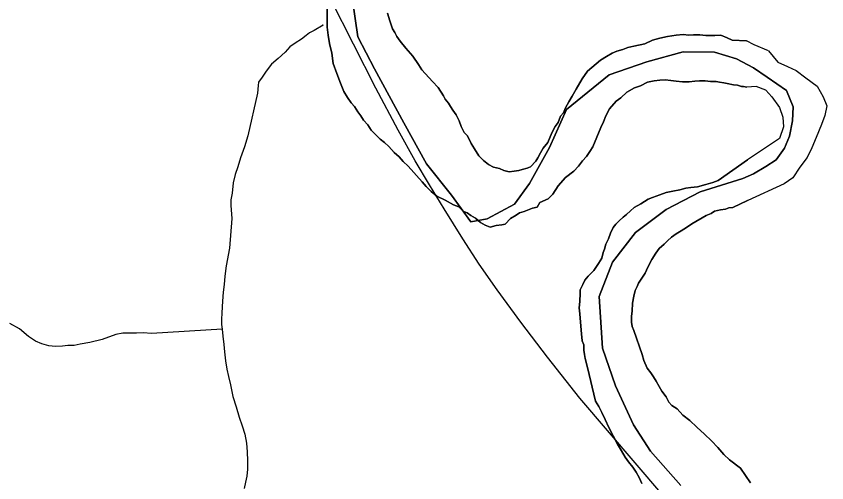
# Model space of a CAD drawing. Extents: x 2010165 to 2382125, y 1060529 to 1407316.
# Drawn here: x 2206610 to 2208976, y 1234075 to 1235438 of the extents above; entities that cross this region are included whole.
import ezdxf

# ---------------------------------------------------------------- set-up
doc = ezdxf.new("R2010")
doc.units = 0
for name, color, linetype in [('GM_X_Corporation', 7, 'Continuous'), ('GM_X_Major_River', 7, 'Continuous'), ('GM_X_Minor_River', 7, 'Continuous'), ('GM_X_Rail_Line', 7, 'Continuous')]:
    doc.layers.add(name, color=color, linetype=linetype)

msp = doc.modelspace()

# ---------------------------------------------------------------- linework, layer by layer
at = {"layer": 'GM_X_Corporation'}
for points in [[(2207591.6, 1235485.8), (2207606.8, 1235377.6), (2207655.9, 1235283.9), (2207741.7, 1235126.4), (2207807.1, 1235006.7), (2207880.2, 1234915.2), (2207937.1, 1234837.6), (2207985, 1234846.1), (2208064.6, 1234889.1), (2208108, 1234949.7), (2208166.9, 1235054.6), (2208215.7, 1235165.4), (2208340.7, 1235267), (2208450.4, 1235304.3), (2208556.2, 1235333.5), (2208648.3, 1235332.5), (2208712.6, 1235313.1), (2208762.1, 1235287.3), (2208801.9, 1235259.4), (2208857.8, 1235220.6), (2208878.2, 1235173.3), (2208876.1, 1235132.4), (2208867.5, 1235087.2), (2208852.4, 1235052.8), (2208827.7, 1235018.4), (2208797.5, 1234999.1), (2208762, 1234977.6), (2208730.4, 1234964.3), (2208606.7, 1234924.9), (2208507.2, 1234873.7), (2208417.8, 1234806.5), (2208350.7, 1234719.6), (2208311.8, 1234618.9), (2208321.5, 1234468.6), (2208358.7, 1234358.6), (2208412, 1234244.9), (2208460.9, 1234167.2), (2208550.1, 1234067.8)], [(2208550.1, 1234067.8), (2208460.9, 1234167.2), (2208412, 1234244.9), (2208358.7, 1234358.6), (2208321.5, 1234468.6), (2208311.8, 1234618.9), (2208350.7, 1234719.6), (2208417.8, 1234806.5), (2208507.2, 1234873.7), (2208606.7, 1234924.9), (2208730.4, 1234964.3), (2208762, 1234977.6), (2208797.5, 1234999.1), (2208827.7, 1235018.4), (2208852.4, 1235052.8), (2208867.5, 1235087.2), (2208876.1, 1235132.4), (2208878.2, 1235173.3), (2208857.8, 1235220.6), (2208801.9, 1235259.4), (2208762.1, 1235287.3), (2208712.6, 1235313.1), (2208648.3, 1235332.5), (2208556.2, 1235333.5), (2208450.4, 1235304.3), (2208340.7, 1235267), (2208215.7, 1235165.4), (2208166.9, 1235054.6), (2208108, 1234949.7), (2208064.6, 1234889.1), (2207985, 1234846.1), (2207937.1, 1234837.6), (2207880.2, 1234915.2), (2207807.1, 1235006.7), (2207741.7, 1235126.4), (2207655.9, 1235283.9), (2207606.8, 1235377.6), (2207591.6, 1235485.8)]]:
    msp.add_lwpolyline(points, dxfattribs=at)
at = {"layer": 'GM_X_Major_River'}
for points in [[(2207517.2, 1235464.4), (2207517.6, 1235432.3), (2207518, 1235406.2), (2207520.3, 1235382.2), (2207524.7, 1235358.2), (2207531.1, 1235330.2), (2207535.5, 1235300.1)], [(2207535.5, 1235300.1), (2207531.1, 1235330.2), (2207524.7, 1235358.2), (2207520.3, 1235382.2), (2207518, 1235406.2), (2207517.6, 1235432.3), (2207517.2, 1235464.4)], [(2208741.1, 1235366.1), (2208699.3, 1235368.3), (2208685.2, 1235374.2), (2208667, 1235382), (2208649, 1235381.8), (2208637, 1235381.6), (2208622.9, 1235381.4), (2208604.9, 1235383.2), (2208586.8, 1235383), (2208572.8, 1235382.8), (2208556.7, 1235384.7), (2208536.7, 1235382.4), (2208510.7, 1235378.1), (2208488.7, 1235373.8), (2208466.7, 1235367.5), (2208444.8, 1235357.2), (2208412.8, 1235350.8), (2208394.9, 1235346.6), (2208380.9, 1235340.4), (2208362.9, 1235336.2), (2208349, 1235330), (2208333.1, 1235319.8), (2208315.2, 1235309.5), (2208277.5, 1235276.9), (2208261.8, 1235254.7), (2208244.2, 1235224.4), (2208232.4, 1235204.2), (2208222.6, 1235188), (2208212.8, 1235169.8), (2208207, 1235155.7), (2208199.1, 1235145.6), (2208191.4, 1235127.4), (2208183.5, 1235115.3), (2208173.7, 1235097.1), (2208162.1, 1235068.9), (2208148.3, 1235052.7), (2208140.5, 1235038.5), (2208132.6, 1235024.4), (2208126.8, 1235014.3), (2208111, 1234998), (2208101, 1234993.9), (2208087, 1234989.7), (2208077, 1234987.6), (2208063, 1234985.4), (2208049, 1234983.2), (2208032.9, 1234987.1), (2208020.8, 1234992.9), (2208002.7, 1234996.7), (2207988.6, 1235004.6), (2207974.4, 1235016.5), (2207960.2, 1235030.3), (2207947.9, 1235050.2), (2207937.6, 1235066.2), (2207927.3, 1235088.1), (2207917.1, 1235098), (2207908.9, 1235116), (2207902.6, 1235132), (2207894.4, 1235149.9), (2207884.2, 1235163.9), (2207878, 1235173.8), (2207871.9, 1235183.8), (2207861.7, 1235195.7), (2207857.5, 1235205.7), (2207841.2, 1235229.6), (2207824.9, 1235247.4), (2207794.3, 1235281.2), (2207784.1, 1235297.1), (2207767.7, 1235321), (2207747.4, 1235344.8), (2207731.1, 1235364.7), (2207720.8, 1235378.6), (2207714.7, 1235390.6), (2207708.5, 1235400.5), (2207700.2, 1235424.5), (2207693.9, 1235446.5)], [(2207693.9, 1235446.5), (2207700.2, 1235424.5), (2207708.5, 1235400.5), (2207714.7, 1235390.6), (2207720.8, 1235378.6), (2207731.1, 1235364.7), (2207747.4, 1235344.8), (2207767.7, 1235321), (2207784.1, 1235297.1), (2207794.3, 1235281.2), (2207824.9, 1235247.4), (2207841.2, 1235229.6), (2207857.5, 1235205.7), (2207861.7, 1235195.7), (2207871.9, 1235183.8), (2207878, 1235173.8), (2207884.2, 1235163.9), (2207894.4, 1235149.9), (2207902.6, 1235132), (2207908.9, 1235116), (2207917.1, 1235098), (2207927.3, 1235088.1), (2207937.6, 1235066.2), (2207947.9, 1235050.2), (2207960.2, 1235030.3), (2207974.4, 1235016.5), (2207988.6, 1235004.6), (2208002.7, 1234996.7), (2208020.8, 1234992.9), (2208032.9, 1234987.1), (2208049, 1234983.2), (2208063, 1234985.4), (2208077, 1234987.6), (2208087, 1234989.7), (2208101, 1234993.9), (2208111, 1234998), (2208126.8, 1235014.3), (2208132.6, 1235024.4), (2208140.5, 1235038.5), (2208148.3, 1235052.7), (2208162.1, 1235068.9), (2208173.7, 1235097.1), (2208183.5, 1235115.3), (2208191.4, 1235127.4), (2208199.1, 1235145.6), (2208207, 1235155.7), (2208212.8, 1235169.8), (2208222.6, 1235188), (2208232.4, 1235204.2), (2208244.2, 1235224.4), (2208261.8, 1235254.7), (2208277.5, 1235276.9), (2208315.2, 1235309.5), (2208333.1, 1235319.8), (2208349, 1235330), (2208362.9, 1235336.2), (2208380.9, 1235340.4), (2208394.9, 1235346.6), (2208412.8, 1235350.8), (2208444.8, 1235357.2), (2208466.7, 1235367.5), (2208488.7, 1235373.8), (2208510.7, 1235378.1), (2208536.7, 1235382.4), (2208556.7, 1235384.7), (2208572.8, 1235382.8), (2208586.8, 1235383), (2208604.9, 1235383.2), (2208622.9, 1235381.4), (2208637, 1235381.6), (2208649, 1235381.8), (2208667, 1235382), (2208685.2, 1235374.2), (2208699.3, 1235368.3), (2208741.1, 1235366.1)], [(2208805.5, 1235336.6), (2208764, 1235354.7), (2208741.1, 1235366.2)], [(2208805.5, 1235336.6), (2208832.5, 1235303.3), (2208860.7, 1235291.4), (2208886.9, 1235279.6), (2208915.1, 1235257.8), (2208947.4, 1235233.9), (2208965.6, 1235201.9), (2208975.8, 1235175.9), (2208970, 1235147.8), (2208960.2, 1235121.6), (2208944.4, 1235083.3), (2208932.6, 1235053.1), (2208918.7, 1235024.9), (2208896.8, 1234996.6), (2208877, 1234966.3), (2208851, 1234948.1), (2208745.6, 1234899.9)], [(2207535.5, 1235300.1), (2207545.9, 1235270.1), (2207556.3, 1235242.2), (2207566.7, 1235218.2), (2207576.9, 1235200.3), (2207587.2, 1235184.4), (2207597.3, 1235174.4), (2207607.6, 1235158.5), (2207615.8, 1235146.6), (2207623.9, 1235134.6), (2207636.2, 1235120.7), (2207646.4, 1235104.8), (2207660.6, 1235090.9), (2207672.8, 1235079), (2207685, 1235069.1), (2207697.2, 1235057.3), (2207713.5, 1235039.4), (2207727.6, 1235027.5), (2207739.9, 1235013.6), (2207754.1, 1234999.8), (2207794.8, 1234954.1), (2207807, 1234940.2), (2207821.2, 1234926.3), (2207837.5, 1234912.5), (2207861.7, 1234900.7), (2207885.9, 1234887), (2207902.1, 1234881.1), (2207916.3, 1234867.3), (2207926.4, 1234863.4), (2207936.5, 1234855.5), (2207950.6, 1234847.6), (2207964.8, 1234835.8), (2207979, 1234827.9), (2207993.1, 1234822), (2208011.1, 1234826.3), (2208027.1, 1234828.5), (2208037.1, 1234830.6), (2208052.9, 1234846.8), (2208068.8, 1234857.1), (2208078.7, 1234863.2), (2208092.7, 1234867.4), (2208116.6, 1234877.7), (2208130.6, 1234879.9), (2208138.4, 1234894), (2208162.3, 1234904.3), (2208176.2, 1234918.6), (2208191.9, 1234942.8), (2208213.6, 1234967.2), (2208237.4, 1234985.5), (2208251.3, 1234999.7), (2208263.1, 1235015.9), (2208274.9, 1235028.1), (2208284.7, 1235042.3), (2208292.6, 1235056.4), (2208315.9, 1235112.9), (2208323.7, 1235129), (2208331.4, 1235147.2), (2208341.2, 1235167.4), (2208360.9, 1235189.7), (2208374.8, 1235199.9), (2208392.6, 1235216.1), (2208414.5, 1235228.4), (2208432.5, 1235234.7), (2208452.4, 1235244.9), (2208472.4, 1235249.2), (2208488.4, 1235251.4), (2208504.4, 1235251.6), (2208520.5, 1235249.8), (2208536.5, 1235248), (2208554.6, 1235246.2), (2208574.6, 1235246.4), (2208590.7, 1235248.6), (2208604.7, 1235248.8), (2208620.7, 1235249), (2208636.8, 1235247.2), (2208652.8, 1235247.4), (2208662.9, 1235245.5), (2208674.9, 1235243.6), (2208685, 1235241.7), (2208703.1, 1235237.9), (2208715.1, 1235236.1), (2208727.2, 1235232.2), (2208727.2, 1235232.2), (2208733.2, 1235232.3), (2208742.4, 1235230.6)], [(2208742.4, 1235230.6), (2208733.2, 1235232.3), (2208727.2, 1235232.2), (2208727.2, 1235232.2), (2208715.1, 1235236.1), (2208703.1, 1235237.9), (2208685, 1235241.7), (2208674.9, 1235243.6), (2208662.9, 1235245.5), (2208652.8, 1235247.4), (2208636.8, 1235247.2), (2208620.7, 1235249), (2208604.7, 1235248.8), (2208590.7, 1235248.6), (2208574.6, 1235246.4), (2208554.6, 1235246.2), (2208536.5, 1235248), (2208520.5, 1235249.8), (2208504.4, 1235251.6), (2208488.4, 1235251.4), (2208472.4, 1235249.2), (2208452.4, 1235244.9), (2208432.5, 1235234.7), (2208414.5, 1235228.4), (2208392.6, 1235216.1), (2208374.8, 1235199.9), (2208360.9, 1235189.7), (2208341.2, 1235167.4), (2208331.4, 1235147.2), (2208323.7, 1235129), (2208315.9, 1235112.9), (2208292.6, 1235056.4), (2208284.7, 1235042.3), (2208274.9, 1235028.1), (2208263.1, 1235015.9), (2208251.3, 1234999.7), (2208237.4, 1234985.5), (2208213.6, 1234967.2), (2208191.9, 1234942.8), (2208176.2, 1234918.6), (2208162.3, 1234904.3), (2208138.4, 1234894), (2208130.6, 1234879.9), (2208116.6, 1234877.7), (2208092.7, 1234867.4), (2208078.7, 1234863.2), (2208068.8, 1234857.1), (2208052.9, 1234846.8), (2208037.1, 1234830.6), (2208027.1, 1234828.5), (2208011.1, 1234826.3), (2207993.1, 1234822), (2207979, 1234827.9), (2207964.8, 1234835.8), (2207950.6, 1234847.6), (2207936.5, 1234855.5), (2207926.4, 1234863.4), (2207916.3, 1234867.3), (2207902.1, 1234881.1), (2207885.9, 1234887), (2207861.7, 1234900.7), (2207837.5, 1234912.5), (2207821.2, 1234926.3), (2207807, 1234940.2), (2207794.8, 1234954.1), (2207754.1, 1234999.8), (2207739.9, 1235013.6), (2207727.6, 1235027.5), (2207713.5, 1235039.4), (2207697.2, 1235057.3), (2207685, 1235069.1), (2207672.8, 1235079), (2207660.6, 1235090.9), (2207646.4, 1235104.8), (2207636.2, 1235120.7), (2207623.9, 1235134.6), (2207615.8, 1235146.6), (2207607.6, 1235158.5), (2207597.3, 1235174.4), (2207587.2, 1235184.4), (2207576.9, 1235200.3), (2207566.7, 1235218.2), (2207556.3, 1235242.2), (2207545.9, 1235270.1), (2207535.5, 1235300.1)], [(2208798, 1235222.3), (2208769.3, 1235232.7), (2208742.4, 1235230.8)], [(2208798, 1235222.3), (2208815.2, 1235202.8), (2208837.5, 1235170.8), (2208847.7, 1235142.8), (2208849.9, 1235114.7), (2208838.1, 1235080.5), (2208744.4, 1235018.8)], [(2208744.4, 1235018.3), (2208658.8, 1234958.5), (2208642.8, 1234952.3), (2208622.9, 1234946), (2208598.9, 1234939.7), (2208578.9, 1234937.5), (2208564.9, 1234935.3), (2208546.9, 1234931.1), (2208526.9, 1234926.8), (2208506.9, 1234922.6), (2208489, 1234916.3), (2208467, 1234908), (2208455, 1234903.9), (2208433.2, 1234889.6), (2208413.3, 1234879.3), (2208403.4, 1234869.1), (2208391.5, 1234859), (2208381.6, 1234850.8), (2208369.7, 1234840.6), (2208359.8, 1234830.5), (2208351.9, 1234820.4), (2208344.1, 1234804.2), (2208338.3, 1234788.1), (2208330.5, 1234771.9), (2208326.7, 1234757.8), (2208322.9, 1234747.8), (2208319.1, 1234731.7), (2208309.3, 1234715.5), (2208295.5, 1234695.3), (2208279.7, 1234679), (2208269.8, 1234666.9), (2208264, 1234654.8), (2208256.2, 1234638.6), (2208256.3, 1234628.6), (2208254.6, 1234604.5), (2208252.9, 1234586.4), (2208255.1, 1234568.4), (2208257.5, 1234544.3), (2208259.9, 1234510.2), (2208262.2, 1234490.2), (2208266.4, 1234478.2), (2208266.6, 1234462.2), (2208268.8, 1234450.1), (2208271, 1234438.1), (2208277.3, 1234412.1), (2208300.7, 1234314.1), (2208311, 1234298.2), (2208319.2, 1234280.2), (2208329.5, 1234260.3), (2208339.9, 1234236.3), (2208352.2, 1234212.4), (2208364.6, 1234188.4), (2208376.9, 1234168.5), (2208387.1, 1234150.6), (2208397.4, 1234136.7), (2208409.6, 1234120.8), (2208419.8, 1234106.8), (2208428.1, 1234090.9), (2208436.3, 1234072.9)], [(2208436.3, 1234072.9), (2208428.1, 1234090.9), (2208419.8, 1234106.8), (2208409.6, 1234120.8), (2208397.4, 1234136.7), (2208387.1, 1234150.6), (2208376.9, 1234168.5), (2208364.6, 1234188.4), (2208352.2, 1234212.4), (2208339.9, 1234236.3), (2208329.5, 1234260.3), (2208319.2, 1234280.2), (2208311, 1234298.2), (2208300.7, 1234314.1), (2208277.3, 1234412.1), (2208271, 1234438.1), (2208268.8, 1234450.1), (2208266.6, 1234462.2), (2208266.4, 1234478.2), (2208262.2, 1234490.2), (2208259.9, 1234510.2), (2208257.5, 1234544.3), (2208255.1, 1234568.4), (2208252.9, 1234586.4), (2208254.6, 1234604.5), (2208256.3, 1234628.6), (2208256.2, 1234638.6), (2208264, 1234654.8), (2208269.8, 1234666.9), (2208279.7, 1234679), (2208295.5, 1234695.3), (2208309.3, 1234715.5), (2208319.1, 1234731.7), (2208322.9, 1234747.8), (2208326.7, 1234757.8), (2208330.5, 1234771.9), (2208338.3, 1234788.1), (2208344.1, 1234804.2), (2208351.9, 1234820.4), (2208359.8, 1234830.5), (2208369.7, 1234840.6), (2208381.6, 1234850.8), (2208391.5, 1234859), (2208403.4, 1234869.1), (2208413.3, 1234879.3), (2208433.2, 1234889.6), (2208455, 1234903.9), (2208467, 1234908), (2208489, 1234916.3), (2208506.9, 1234922.6), (2208526.9, 1234926.8), (2208546.9, 1234931.1), (2208564.9, 1234935.3), (2208578.9, 1234937.5), (2208598.9, 1234939.7), (2208622.9, 1234946), (2208642.8, 1234952.3), (2208658.8, 1234958.5), (2208744.4, 1235018.3)], [(2208753.6, 1234075.3), (2208724.4, 1234118.5), (2208692, 1234142.2), (2208675.7, 1234158.1), (2208657.4, 1234177.9), (2208639.1, 1234197.8), (2208618.8, 1234217.6), (2208596.5, 1234237.4), (2208576.1, 1234257.2), (2208555.9, 1234273), (2208539.6, 1234290.9), (2208523.4, 1234300.7), (2208515.3, 1234310.6), (2208507, 1234326.6), (2208494.8, 1234342.5), (2208486.6, 1234356.4), (2208478.3, 1234372.4), (2208470.2, 1234384.3), (2208462, 1234396.3), (2208451.8, 1234410.2), (2208441.4, 1234432.2), (2208437.2, 1234450.2), (2208428.9, 1234472.1), (2208420.5, 1234498.1), (2208412.2, 1234520.1), (2208408, 1234532.1), (2208405.8, 1234544.1), (2208405.6, 1234562.1), (2208407.4, 1234576.2), (2208409.1, 1234600.3), (2208412.8, 1234620.4), (2208416.6, 1234636.5), (2208422.4, 1234648.6), (2208426.3, 1234658.7), (2208436.1, 1234672.9), (2208446, 1234687.1), (2208453.7, 1234705.2), (2208465.5, 1234727.4), (2208477.3, 1234745.6), (2208487.1, 1234759.8), (2208500.9, 1234772), (2208510.8, 1234782.1), (2208522.7, 1234792.3), (2208536.6, 1234802.5), (2208550.5, 1234810.7), (2208566.4, 1234820.9), (2208582.3, 1234831.2), (2208624.1, 1234855.7), (2208638, 1234861.9), (2208648, 1234868.1), (2208666, 1234872.3), (2208680, 1234874.5), (2208689.9, 1234878.6), (2208702, 1234878.8), (2208744.5, 1234899.4)], [(2208744.5, 1234899.4), (2208702, 1234878.8), (2208689.9, 1234878.6), (2208680, 1234874.5), (2208666, 1234872.3), (2208648, 1234868.1), (2208638, 1234861.9), (2208624.1, 1234855.7), (2208582.3, 1234831.2), (2208566.4, 1234820.9), (2208550.5, 1234810.7), (2208536.6, 1234802.5), (2208522.7, 1234792.3), (2208510.8, 1234782.1), (2208500.9, 1234772), (2208487.1, 1234759.8), (2208477.3, 1234745.6), (2208465.5, 1234727.4), (2208453.7, 1234705.2), (2208446, 1234687.1), (2208436.1, 1234672.9), (2208426.3, 1234658.7), (2208422.4, 1234648.6), (2208416.6, 1234636.5), (2208412.8, 1234620.4), (2208409.1, 1234600.3), (2208407.4, 1234576.2), (2208405.6, 1234562.1), (2208405.8, 1234544.1), (2208408, 1234532.1), (2208412.2, 1234520.1), (2208420.5, 1234498.1), (2208428.9, 1234472.1), (2208437.2, 1234450.2), (2208441.4, 1234432.2), (2208451.8, 1234410.2), (2208462, 1234396.3), (2208470.2, 1234384.3), (2208478.3, 1234372.4), (2208486.6, 1234356.4), (2208494.8, 1234342.5), (2208507, 1234326.6), (2208515.3, 1234310.6), (2208523.4, 1234300.7), (2208539.6, 1234290.9), (2208555.9, 1234273), (2208576.1, 1234257.2), (2208596.5, 1234237.4), (2208618.8, 1234217.6), (2208639.1, 1234197.8), (2208657.4, 1234177.9), (2208675.7, 1234158.1), (2208692, 1234142.2), (2208724.4, 1234118.5), (2208753.6, 1234075.3)]]:
    msp.add_lwpolyline(points, dxfattribs=at)
at = {"layer": 'GM_X_Minor_River'}
for points in [[(2207505.9, 1235412.1), (2207503.9, 1235412.1), (2207505.9, 1235412.1), (2207480, 1235395.8), (2207466.1, 1235389.6), (2207456.2, 1235381.4), (2207442.3, 1235371.2), (2207424.4, 1235359), (2207408.5, 1235348.7), (2207394.7, 1235332.5), (2207374.9, 1235314.2), (2207355.1, 1235297.9), (2207339.3, 1235277.7), (2207327.6, 1235259.5), (2207317.7, 1235245.3), (2207315.9, 1235235.3), (2207314.1, 1235213.2), (2207285.8, 1235088.4), (2207276.2, 1235056.2), (2207264.6, 1235023.9), (2207257, 1234997.8), (2207249.2, 1234975.6), (2207243.5, 1234951.5), (2207240, 1234921.3), (2207236.2, 1234901.2), (2207236.4, 1234885.2), (2207239, 1234847.1), (2207232.1, 1234760.7), (2207222.8, 1234708.4), (2207219.2, 1234678.3), (2207217.5, 1234654.2), (2207213.8, 1234632.1), (2207212.2, 1234606), (2207210.6, 1234571.8), (2207208.9, 1234551.7), (2207209.1, 1234537.7), (2207211.3, 1234523.7), (2207213.6, 1234503.6), (2207215.9, 1234479.6), (2207218.2, 1234457.5), (2207220.6, 1234431.5), (2207224.9, 1234407.5), (2207229.2, 1234385.4), (2207235.6, 1234361.4), (2207242.1, 1234327.4), (2207252.5, 1234297.4), (2207260.9, 1234267.4), (2207269.3, 1234241.4), (2207277.6, 1234217.5), (2207282, 1234191.4), (2207284.4, 1234165.4), (2207284.7, 1234139.3), (2207285.1, 1234115.2), (2207283.3, 1234095.1), (2207279.6, 1234077), (2207275.8, 1234058.9)], [(2207211.3, 1234523.7), (2207005, 1234511.1), (2206980.9, 1234512.9), (2206960.9, 1234512.6), (2206938.8, 1234512.4), (2206920.8, 1234512.1), (2206900.8, 1234507.9), (2206860.9, 1234493.4), (2206824.9, 1234484.9), (2206796.9, 1234480.6), (2206778.9, 1234476.3), (2206760.9, 1234476.1), (2206744.9, 1234473.9), (2206724.8, 1234473.7), (2206704.8, 1234475.4), (2206684.7, 1234481.2), (2206666.5, 1234489), (2206646.3, 1234502.8), (2206619.9, 1234524.6), (2206591.6, 1234540.3)]]:
    msp.add_lwpolyline(points, dxfattribs=at)
at = {"layer": 'GM_X_Rail_Line'}
msp.add_lwpolyline([(2208497.3, 1234039), (2208254.8, 1234322.8), (2208160.6, 1234442.3), (2208083.2, 1234544.6), (2208014, 1234638.8), (2207961.6, 1234714.1), (2207913.4, 1234788), (2207859.2, 1234874.9), (2207816.2, 1234945.4), (2207774.5, 1235015.9), (2207724.6, 1235105.4), (2207660.1, 1235227.5), (2207529.4, 1235484.6), (2207423.2, 1235695.7), (2207305.4, 1235933.1), (2207250.8, 1236054.8), (2207210.4, 1236156.7), (2207182, 1236238.4), (2207155.3, 1236322.7), (2207133, 1236400.9), (2207112.3, 1236480.1), (2207092.1, 1236570.4), (2207077.9, 1236640), (2207063.3, 1236729.9)], dxfattribs=at)

doc.saveas('drawing.dxf')
